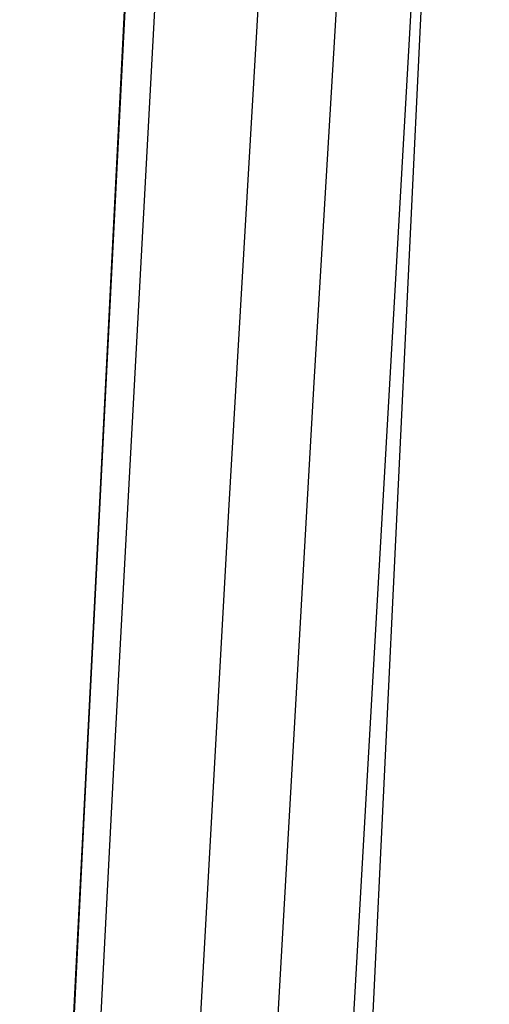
# Model space of a CAD drawing. Header units: metres. Extents: x 209848 to 209928, y 1182430 to 1182563.
# Tile 582 of 656: x 209852.6886 to 209852.7233, y 1182486.3932 to 1182486.466. Entities that reach past the tile are written whole.
import ezdxf

# ---------------------------------------------------------------- set-up
doc = ezdxf.new("R2010")
doc.units = ezdxf.units.M
doc.header["$MEASUREMENT"] = 0
doc.linetypes.add('DGN Style 2', pattern=[15.036391, 9.021834, -6.014556])
doc.layers.get('0').update_dxf_attribs({"color": 254})

# ---------------------------------------------------------------- blocks, each defined once
blk = doc.blocks.new('*U2')
at = {"color": 3, "linetype": 'Continuous'}
blk.add_line((1.351798, -12.589315), (1.346896, -12.686917), dxfattribs=at)
blk = doc.blocks.new('*U3')
at = {"color": 3, "linetype": 'Continuous'}
for p, q in [((1.353681, -12.553431), (1.348657, -12.652088)), ((1.348657, -12.652088), (1.343824, -12.750783))]:
    blk.add_line(p, q, dxfattribs=at)
blk = doc.blocks.new('*U4')
at = {"color": 3, "linetype": 'Continuous'}
blk.add_line((1.35258, -12.574077), (1.34758, -12.673039), dxfattribs=at)
blk = doc.blocks.new('*U5')
at = {"color": 3, "linetype": 'Continuous'}
for p, q in [((1.356159, -12.549955), (1.350839, -12.648947)), ((1.350839, -12.648947), (1.345734, -12.748017))]:
    blk.add_line(p, q, dxfattribs=at)
blk = doc.blocks.new('*U6')
at = {"color": 3, "linetype": 'Continuous'}
for p, q in [((1.365049, -12.531503), (1.359259, -12.631332)), ((1.359259, -12.631332), (1.3537, -12.731166))]:
    blk.add_line(p, q, dxfattribs=at)
blk = doc.blocks.new('*U7')
at = {"color": 3, "linetype": 'Continuous'}
for p, q in [((1.371409, -12.523137), (1.365564, -12.621885)), ((1.365564, -12.621885), (1.35993, -12.720648))]:
    blk.add_line(p, q, dxfattribs=at)
blk = doc.blocks.new('*U8')
at = {"color": 3, "linetype": 'Continuous'}
for p, q in [((1.378521, -12.496235), (1.372597, -12.596479)), ((1.372597, -12.596479), (1.366875, -12.696702))]:
    blk.add_line(p, q, dxfattribs=at)
blk = doc.blocks.new('*U9')
at = {"color": 3, "linetype": 'Continuous'}
blk.add_line((1.373606, -12.591299), (1.368775, -12.692017), dxfattribs=at)
blk = doc.blocks.new('ATTEMP')
at = {"color": 3, "linetype": 'Continuous'}
for name in ['*U9', '*U8', '*U7', '*U6', '*U4', '*U5', '*U3', '*U2']:
    blk.add_blockref(name, (-8.511171, 0), dxfattribs=at)

msp = doc.modelspace()

# ---------------------------------------------------------------- block references
at = {"color": 1, "linetype": 'DGN Style 2'}
msp.add_blockref('ATTEMP', (209859.855907, 1182499.061067), dxfattribs=at)

doc.saveas('drawing.dxf')
